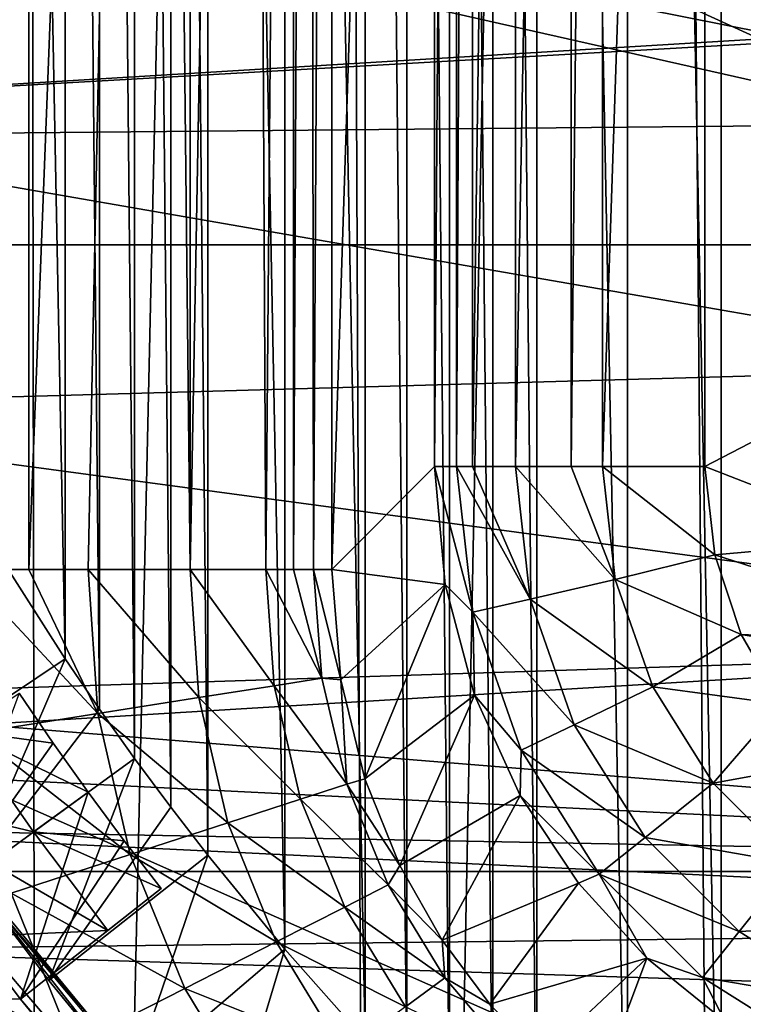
# Model space of a CAD drawing. Header units: metres. Extents: x -104 to 104, y -111 to 38.
# Tile 604 of 656: x -7.74 to -5.6, y -6.11 to -3.19. Entities that reach past the tile are written whole.
import ezdxf

# ---------------------------------------------------------------- set-up
doc = ezdxf.new("R2010")
doc.units = ezdxf.units.M
doc.layers.add('solid_509367_AD153', color=7, linetype='CONTINUOUS')

msp = doc.modelspace()

# ---------------------------------------------------------------- linework, layer by layer
at = {"layer": 'solid_509367_AD153'}
for points in [[(-88.5, -7.5, -19), (-88.5, 19.5, -19), (88.5, 19.5, -19)], [(-36.57795, -7.5, -19), (-88.5, -7.5, -19), (88.5, 19.5, -19)], [(-34.248123, -7.626659, -19), (-36.57795, -7.5, -19), (88.5, 19.5, -19)], [(-31.945723, -8.004942, -19), (-34.248123, -7.626659, -19), (88.5, 19.5, -19)], [(31.945723, -8.004942, -19), (-31.945723, -8.004942, -19), (88.5, 19.5, -19)], [(-5.00351, 19.395918, 77.684357), (-5.929119, 19.13385, 77.678032), (-5.603491, -19.231541, 77.680374)], [(-5.00351, 19.395918, 77.684357), (-5.603491, -19.231541, 77.680374), (-4.826211, -19.571341, 77.68544)], [(-5.929119, 19.13385, 77.678032), (-6.84197, 18.827366, 77.670738), (-6.678551, -18.881796, 77.672119)], [(-5.929119, 19.13385, 77.678032), (-6.678551, -18.881796, 77.672119), (-5.603491, -19.231541, 77.680374)], [(-6.84197, 18.827366, 77.670738), (-7.738137, 18.477869, 77.662575), (-7.680495, -18.502373, 77.663132)], [(-6.84197, 18.827366, 77.670738), (-7.680495, -18.502373, 77.663132), (-6.678551, -18.881796, 77.672119)], [(-7.738137, 18.477869, 77.662575), (-8.617158, 18.085482, 77.653587), (-8.602119, -18.093523, 77.653748)], [(-7.738137, 18.477869, 77.662575), (-8.602119, -18.093523, 77.653748), (-7.680495, -18.502373, 77.663132)], [(-4.344064, -7.658508, -16.1), (-4.344064, 15.273149, -16.1), (-55.566704, 15.273149, -16.1)], [(-21.630114, -7.658508, -16.1), (-4.344064, -7.658508, -16.1), (-55.566704, 15.273149, -16.1)], [(-5.522537, 7.295484, 47), (-5.66471, 7.18565, 47), (-5.522537, -7.295484, 47)], [(-5.66471, 7.18565, 47), (-5.94245, 6.957715, 47), (-5.66471, -7.18565, 47)], [(-5.66471, 7.18565, 47), (-5.66471, -7.18565, 47), (-5.522537, -7.295484, 47)], [(-5.94245, 6.957715, 47), (-6.211027, 6.719051, 47), (-5.94245, -6.957715, 47)], [(-5.94245, 6.957715, 47), (-5.94245, -6.957715, 47), (-5.66471, -7.18565, 47)], [(-6.211027, 6.719051, 47), (-6.341749, 6.59581, 47), (-6.211027, -6.719051, 47)], [(-6.211027, 6.719051, 47), (-6.211027, -6.719051, 47), (-5.94245, -6.957715, 47)], [(-6.341749, 6.59581, 47), (-6.470027, 6.470027, 47), (-6.341749, -6.59581, 47)], [(-6.341749, 6.59581, 47), (-6.341749, -6.59581, 47), (-6.211027, -6.719051, 47)], [(-6.470027, 6.470027, 47), (-6.59581, 6.341749, 47), (-6.470027, -6.470027, 47)], [(-6.470027, 6.470027, 47), (-6.470027, -6.470027, 47), (-6.341749, -6.59581, 47)], [(-6.59581, 6.341749, 47), (-6.719051, 6.211027, 47), (-6.59581, -6.341749, 47)], [(-6.59581, 6.341749, 47), (-6.59581, -6.341749, 47), (-6.470027, -6.470027, 47)], [(-6.719051, 6.211027, 47), (-6.957715, 5.94245, 47), (-6.719051, -6.211027, 47)], [(-6.719051, 6.211027, 47), (-6.719051, -6.211027, 47), (-6.59581, -6.341749, 47)], [(-6.957715, 5.94245, 47), (-7.18565, 5.66471, 47), (-6.957715, -5.94245, 47)], [(-6.957715, 5.94245, 47), (-6.957715, -5.94245, 47), (-6.719051, -6.211027, 47)], [(-7.18565, 5.66471, 47), (-7.295484, 5.522537, 47), (-7.18565, -5.66471, 47)], [(-7.18565, 5.66471, 47), (-7.18565, -5.66471, 47), (-6.957715, -5.94245, 47)], [(-7.295484, 5.522537, 47), (-7.402505, 5.378235, 47), (-7.295484, -5.522537, 47)], [(-7.295484, 5.522537, 47), (-7.295484, -5.522537, 47), (-7.18565, -5.66471, 47)], [(-3.213895, -4.064669, 8.533131), (-5.66746, 5.187586, 8.59738), (-5.205227, 5.539938, 8.585276)], [(-7.402505, 5.378235, 47), (-7.506673, 5.23186, 47), (-7.402505, -5.378235, 47)], [(-7.402505, 5.378235, 47), (-7.402505, -5.378235, 47), (-7.295484, -5.522537, 47)], [(-7.506673, 5.23186, 47), (-7.607947, 5.083467, 47), (-7.506673, -5.23186, 47)], [(-7.506673, 5.23186, 47), (-7.506673, -5.23186, 47), (-7.402505, -5.378235, 47)], [(-3.213895, -4.064669, 8.533131), (-6.164887, 4.881043, 8.610405), (-5.66746, 5.187586, 8.59738)], [(-7.607947, 5.083467, 47), (-7.801657, 4.780862, 47), (-7.607947, -5.083467, 47)], [(-7.607947, 5.083467, 47), (-7.607947, -5.083467, 47), (-7.506673, -5.23186, 47)], [(-3.213895, -4.064669, 8.533131), (-3.547537, -3.186965, 8.541867), (-6.164887, 4.881043, 8.610405)], [(-7.909254, -4.818901, 74.014336), (-8.169735, 4.819205, 74.206543), (-7.716656, 4.819205, 73.840973)], [(-7.715411, -4.818901, 73.839752), (-7.909254, -4.818901, 74.014336), (-7.716656, 4.819205, 73.840973)], [(-7.715411, -4.818901, 73.839752), (-7.716656, 4.819205, 73.840973), (-7.342716, 4.819205, 73.394783)], [(-7.539818, -4.818901, 73.651733), (-7.715411, -4.818901, 73.839752), (-7.342716, 4.819205, 73.394783)], [(-7.238216, -4.818901, 73.23101), (-7.539818, -4.818901, 73.651733), (-7.342716, 4.819205, 73.394783)], [(-7.238216, -4.818901, 73.23101), (-7.342716, 4.819205, 73.394783), (-7.237692, 4.819205, 73.230125)], [(-7.238216, -4.818901, 73.23101), (-7.237692, 4.819205, 73.230125), (-7.061994, 4.819205, 72.884766)], [(-7.01343, -4.818901, 72.764709), (-7.238216, -4.818901, 73.23101), (-7.061994, 4.819205, 72.884766)], [(-7.01343, -4.818901, 72.764709), (-7.061994, 4.819205, 72.884766), (-6.931961, 4.819205, 72.518517)], [(-6.931961, -4.818901, 72.518517), (-7.01343, -4.818901, 72.764709), (-6.931961, 4.819205, 72.518517)], [(-6.931961, -4.818901, 72.518517), (-6.931961, 4.819205, 72.518517), (-6.885063, 4.819205, 72.330132)], [(-6.872151, -4.818901, 72.266708), (-6.931961, -4.818901, 72.518517), (-6.885063, 4.819205, 72.330132)], [(-6.872151, -4.818901, 72.266708), (-6.885063, 4.819205, 72.330132), (-6.818596, 4.819205, 71.752357)], [(-6.872151, -4.818901, 72.266708), (-6.818596, 4.819205, 71.752357), (-6.818596, -4.818901, 71.752357)], [(-6.818596, -4.818901, 71.752357), (-6.818596, 4.819205, 71.752357), (-6.513721, 4.514329, 54.286037)], [(-7.801657, 4.780862, 47), (-7.801657, -4.780862, 47), (-7.607947, -5.083467, 47)], [(-6.818596, -4.818901, 71.752357), (-6.513721, 4.514329, 54.286037), (-6.513721, -4.514025, 54.286037)], [(-6.44912, 4.514329, 53.984776), (-6.513721, -4.514025, 54.286037), (-6.513721, 4.514329, 54.286037)], [(-6.44912, -4.514025, 53.984776), (-6.513721, -4.514025, 54.286037), (-6.44912, 4.514329, 53.984776)], [(-6.44912, -4.514025, 53.984776), (-6.44912, 4.514329, 53.984776), (-6.401958, 4.514329, 53.89196)], [(-6.44912, -4.514025, 53.984776), (-6.401958, 4.514329, 53.89196), (-6.401961, -4.514025, 53.891968)], [(-6.401961, -4.514025, 53.891968), (-6.401958, 4.514329, 53.89196), (-6.274791, 4.514329, 53.729618)], [(-6.401961, -4.514025, 53.891968), (-6.274791, 4.514329, 53.729618), (-6.274791, -4.514025, 53.729618)], [(-6.274791, -4.514025, 53.729618), (-6.274791, 4.514329, 53.729618), (-6.109799, 4.514329, 53.604862)], [(-6.274791, -4.514025, 53.729618), (-6.109799, 4.514329, 53.604862), (-6.109805, -4.514025, 53.604866)], [(-6.109805, -4.514025, 53.604866), (-6.109799, 4.514329, 53.604862), (-6.016761, 4.514329, 53.559566)], [(-6.109805, -4.514025, 53.604866), (-6.016761, 4.514329, 53.559566), (-6.016761, -4.514025, 53.559566)], [(-6.016761, -4.514025, 53.559566), (-5.713842, 4.514329, 53.5), (-5.713842, -4.514025, 53.5)], [(-6.016761, -4.514025, 53.559566), (-6.016761, 4.514329, 53.559566), (-5.713842, 4.514329, 53.5)], [(-5.319174, -4.308764, 53.5), (-5.713842, -4.514025, 53.5), (-5.713842, 4.514329, 53.5)], [(-5.290986, -3.860132, 53.5), (-5.319174, -4.308764, 53.5), (-5.713842, 4.514329, 53.5)], [(-5.081343, -3.463945, 53.5), (-5.290986, -3.860132, 53.5), (-5.713842, 4.514329, 53.5)], [(-5.081343, 4.33, 53.5), (-5.081343, -3.463945, 53.5), (-5.713842, 4.514329, 53.5)], [(-5, 3.5, 28.700001), (-5, -3.5, 28.700001), (-12.520934, 1.802411, 28.700001)], [(-5, -3.5, 28.700001), (-12.65, 0, 28.700001), (-12.520934, 1.802411, 28.700001)], [(-5, -3.5, 28.700001), (-12.52093, -1.802438, 28.700001), (-12.65, 0, 28.700001)], [(-5, -3.5, 28.700001), (-12.136724, -3.56684, 28.700001), (-12.52093, -1.802438, 28.700001)], [(-15.982141, -1.944209, 21.049999), (-15.631022, -3.857101, 21.049999), (15.982138, -1.944239, 21.049999)], [(-15.631022, -3.857101, 21.049999), (15.63101, -3.857155, 21.049999), (15.982138, -1.944239, 21.049999)], [(-8.987225, -2.544101, 15.05), (-5.965303, -2.171207, 15.05), (-5.417044, -3.252802, 15.05)], [(-5.639638, -2.869354, 14.550008), (-5.417044, -3.252802, 15.05), (-5.965303, -2.171207, 15.05)], [(-5.317196, -2.511679, 14.091293), (-5.413838, -3.25807, 14.682614), (-5.639638, -2.869354, 14.550008)], [(-9.06, -3.46, 15.05), (-8.987225, -2.544101, 15.05), (-5.417044, -3.252802, 15.05)], [(-5.639638, -2.869354, 14.550008), (-5.413838, -3.25807, 14.682614), (-5.417044, -3.252802, 15.05)], [(-9.06, -3.46, 15.05), (-5.417044, -3.252802, 15.05), (-4.685295, -4.219987, 15.05)], [(-8.992575, -4.341708, 15.05), (-9.06, -3.46, 15.05), (-4.685295, -4.219987, 15.05)], [(-5, -3.5, 28.700001), (-4.5, -6.947333, 28.700001), (-12.136724, -3.56684, 28.700001)], [(-4.5, -6.947333, 28.700001), (-11.505637, -5.257634, 28.700001), (-12.136724, -3.56684, 28.700001)], [(-15.631022, -3.857101, 21.049999), (-15.052203, -5.712808, 21.049999), (15.63101, -3.857155, 21.049999)], [(-15.052203, -5.712808, 21.049999), (15.052176, -5.712878, 21.049999), (15.63101, -3.857155, 21.049999)], [(-8.992575, -4.341708, 15.05), (-4.685295, -4.219987, 15.05), (-3.79355, -5.04171, 15.05)], [(-5.319174, -4.308764, 53.5), (-5.160457, -4.728874, 53.5), (-5.713842, -4.514025, 53.5)], [(-8.791926, -5.202926, 15.05), (-8.992575, -4.341708, 15.05), (-3.79355, -5.04171, 15.05)], [(-6.482952, -4.863254, 54.283813), (-6.818596, -4.818901, 71.752357), (-6.513721, -4.514025, 54.286037)], [(-6.40053, -4.944765, 53.984776), (-6.482952, -4.863254, 54.283813), (-6.513721, -4.514025, 54.286037)], [(-6.40053, -4.944765, 53.984776), (-6.513721, -4.514025, 54.286037), (-6.44912, -4.514025, 53.984776)], [(-6.44912, -4.514025, 53.984776), (-6.401961, -4.514025, 53.891968), (-6.230577, -4.905965, 53.729618)], [(-6.40053, -4.944765, 53.984776), (-6.44912, -4.514025, 53.984776), (-6.230577, -4.905965, 53.729618)], [(-6.401961, -4.514025, 53.891968), (-6.274791, -4.514025, 53.729618), (-6.230577, -4.905965, 53.729618)], [(-6.274791, -4.514025, 53.729618), (-6.109805, -4.514025, 53.604866), (-5.979025, -4.848536, 53.559566)], [(-6.230577, -4.905965, 53.729618), (-6.274791, -4.514025, 53.729618), (-5.979025, -4.848536, 53.559566)], [(-6.109805, -4.514025, 53.604866), (-6.016761, -4.514025, 53.559566), (-5.979025, -4.848536, 53.559566)], [(-6.016761, -4.514025, 53.559566), (-5.713842, -4.514025, 53.5), (-5.684405, -4.774937, 53.5)], [(-5.979025, -4.848536, 53.559566), (-6.016761, -4.514025, 53.559566), (-5.684405, -4.774937, 53.5)], [(-5.160457, -4.728874, 53.5), (-5.684405, -4.774937, 53.5), (-5.713842, -4.514025, 53.5)], [(-5.160457, -4.728874, 53.5), (-4.843873, -5.045458, 53.5), (-5.684405, -4.774937, 53.5)], [(-8.106829, -5.41681, 46.400002), (-7.607947, -5.083467, 47), (-7.801657, -4.780862, 47)], [(-5.979025, -4.848536, 53.559566), (-5.684405, -4.774937, 53.5), (-5.605741, -5.011329, 53.5)], [(-4.843873, -5.045458, 53.5), (-5.605741, -5.011329, 53.5), (-5.684405, -4.774937, 53.5)], [(-7.511164, -5.245276, 73.657417), (-7.909254, -4.818901, 74.014336), (-7.715411, -4.818901, 73.839752)], [(-7.876952, -5.303181, 74.019081), (-7.909254, -4.818901, 74.014336), (-7.511164, -5.245276, 73.657417)], [(-7.511164, -5.245276, 73.657417), (-7.715411, -4.818901, 73.839752), (-7.539818, -4.818901, 73.651733)], [(-7.212231, -5.197955, 73.237465), (-7.539818, -4.818901, 73.651733), (-7.238216, -4.818901, 73.23101)], [(-7.511164, -5.245276, 73.657417), (-7.539818, -4.818901, 73.651733), (-7.212231, -5.197955, 73.237465)], [(-6.989055, -5.162625, 72.771736), (-7.238216, -4.818901, 73.23101), (-7.01343, -4.818901, 72.764709)], [(-7.212231, -5.197955, 73.237465), (-7.238216, -4.818901, 73.23101), (-6.989055, -5.162625, 72.771736)], [(-6.848279, -5.14034, 72.274101), (-7.01343, -4.818901, 72.764709), (-6.931961, -4.818901, 72.518517)], [(-6.989055, -5.162625, 72.771736), (-7.01343, -4.818901, 72.764709), (-6.848279, -5.14034, 72.274101)], [(-6.848279, -5.14034, 72.274101), (-6.931961, -4.818901, 72.518517), (-6.872151, -4.818901, 72.266708)], [(-6.791937, -5.145335, 71.760139), (-6.872151, -4.818901, 72.266708), (-6.818596, -4.818901, 71.752357)], [(-6.848279, -5.14034, 72.274101), (-6.872151, -4.818901, 72.266708), (-6.791937, -5.145335, 71.760139)], [(-6.791937, -5.145335, 71.760139), (-6.818596, -4.818901, 71.752357), (-6.482952, -4.863254, 54.283813)], [(-6.720631, -5.438163, 71.765999), (-6.791937, -5.145335, 71.760139), (-6.482952, -4.863254, 54.283813)], [(-6.720631, -5.438163, 71.765999), (-6.482952, -4.863254, 54.283813), (-6.395796, -5.190387, 54.282139)], [(-6.40053, -4.944765, 53.984776), (-6.395796, -5.190387, 54.282139), (-6.482952, -4.863254, 54.283813)], [(-6.230577, -4.905965, 53.729618), (-5.979025, -4.848536, 53.559566), (-5.867798, -5.166377, 53.559566)], [(-5.867798, -5.166377, 53.559566), (-5.979025, -4.848536, 53.559566), (-5.605741, -5.011329, 53.5)], [(-6.40053, -4.944765, 53.984776), (-6.230577, -4.905965, 53.729618), (-6.100251, -5.27838, 53.729618)], [(-6.100251, -5.27838, 53.729618), (-6.230577, -4.905965, 53.729618), (-5.867798, -5.166377, 53.559566)], [(-6.2573, -5.354051, 53.984776), (-6.395796, -5.190387, 54.282139), (-6.40053, -4.944765, 53.984776)], [(-6.2573, -5.354051, 53.984776), (-6.40053, -4.944765, 53.984776), (-6.100251, -5.27838, 53.729618)], [(-5.867798, -5.166377, 53.559566), (-5.605741, -5.011329, 53.5), (-5.486678, -5.217254, 53.5)], [(-4.423765, -5.204175, 53.5), (-5.486678, -5.217254, 53.5), (-5.605741, -5.011329, 53.5)], [(-4.843873, -5.045458, 53.5), (-4.423765, -5.204175, 53.5), (-5.605741, -5.011329, 53.5)], [(-8.791926, -5.202926, 15.05), (-3.79355, -5.04171, 15.05), (-2.770548, -5.691703, 15.05)], [(-8.106829, -5.41681, 39), (-7.607947, -5.083467, 47), (-8.106829, -5.41681, 46.400002)], [(-8.106829, -5.41681, 39), (-7.607947, -5.083467, 39), (-7.607947, -5.083467, 47)], [(-7.887916, -5.730906, 39), (-7.607947, -5.083467, 39), (-8.106829, -5.41681, 39)], [(-7.887916, -5.730906, 39), (-7.506673, -5.23186, 39), (-7.607947, -5.083467, 39)], [(-7.506673, -5.23186, 39), (-7.506673, -5.23186, 47), (-7.607947, -5.083467, 47)], [(-7.506673, -5.23186, 39), (-7.607947, -5.083467, 47), (-7.607947, -5.083467, 39)], [(-6.989055, -5.162625, 72.771736), (-6.848279, -5.14034, 72.274101), (-6.774133, -5.45435, 72.280067)], [(-6.774133, -5.45435, 72.280067), (-6.848279, -5.14034, 72.274101), (-6.791937, -5.145335, 71.760139)], [(-6.774133, -5.45435, 72.280067), (-6.791937, -5.145335, 71.760139), (-6.720631, -5.438163, 71.765999)], [(-7.643816, -5.332399, 46.599998), (-7.744775, -5.184675, 46.599998), (-7.968817, -5.789685, 46.599998)], [(-7.744775, -5.184675, 45.099998), (-7.643816, -5.332399, 45.099998), (-7.910972, -5.295934, 44.900002)], [(-7.643816, -5.332399, 46.599998), (-7.643816, -5.332399, 45.099998), (-7.744775, -5.184675, 45.099998)], [(-7.643816, -5.332399, 46.599998), (-7.744775, -5.184675, 45.099998), (-7.744775, -5.184675, 46.599998)], [(-7.212231, -5.197955, 73.237465), (-6.989055, -5.162625, 72.771736), (-6.910646, -5.498698, 72.77742)], [(-6.910646, -5.498698, 72.77742), (-6.989055, -5.162625, 72.771736), (-6.774133, -5.45435, 72.280067)], [(-6.100251, -5.27838, 53.729618), (-5.867798, -5.166377, 53.559566), (-5.688725, -5.451217, 53.559566)], [(-5.688725, -5.451217, 53.559566), (-5.867798, -5.166377, 53.559566), (-5.486678, -5.217254, 53.5)], [(-8.724204, -5.39489, 15.05), (-8.791926, -5.202926, 15.05), (-2.770548, -5.691703, 15.05)], [(-7.511164, -5.245276, 73.657417), (-7.212231, -5.197955, 73.237465), (-7.126444, -5.568802, 73.242699)], [(-7.126444, -5.568802, 73.242699), (-7.212231, -5.197955, 73.237465), (-6.910646, -5.498698, 72.77742)], [(-6.617092, -5.694728, 71.769997), (-6.720631, -5.438163, 71.765999), (-6.395796, -5.190387, 54.282139)], [(-6.617092, -5.694728, 71.769997), (-6.395796, -5.190387, 54.282139), (-6.260596, -5.487653, 54.281002)], [(-6.2573, -5.354051, 53.984776), (-6.260596, -5.487653, 54.281002), (-6.395796, -5.190387, 54.282139)], [(-5.688725, -5.451217, 53.559566), (-5.486678, -5.217254, 53.5), (-5.336974, -5.387175, 53.5)], [(-7.887916, -5.730906, 39), (-7.402505, -5.378235, 39), (-7.506673, -5.23186, 39)], [(-7.876952, -5.303181, 74.019081), (-7.511164, -5.245276, 73.657417), (-7.415102, -5.662576, 73.662041)], [(-7.415102, -5.662576, 73.662041), (-7.511164, -5.245276, 73.657417), (-7.126444, -5.568802, 73.242699)], [(-7.402505, -5.378235, 39), (-7.402505, -5.378235, 47), (-7.506673, -5.23186, 47)], [(-7.506673, -5.23186, 39), (-7.402505, -5.378235, 39), (-7.506673, -5.23186, 47)], [(-4.5, -6.947333, 28.700001), (-10.640754, -6.840813, 28.700001), (-11.505637, -5.257634, 28.700001)], [(-7.910972, -5.295934, 44.900002), (-7.701841, -5.595716, 44.900002), (-8.185197, -5.479512, 44.900002)], [(-7.540039, -5.478158, 45.099998), (-7.701841, -5.595716, 44.900002), (-7.910972, -5.295934, 44.900002)], [(-7.643816, -5.332399, 45.099998), (-7.540039, -5.478158, 45.099998), (-7.910972, -5.295934, 44.900002)], [(-7.768023, -5.777227, 74.022964), (-7.876952, -5.303181, 74.019081), (-7.415102, -5.662576, 73.662041)], [(-6.2573, -5.354051, 53.984776), (-6.100251, -5.27838, 53.729618), (-5.890427, -5.612133, 53.729618)], [(-5.890427, -5.612133, 53.729618), (-6.100251, -5.27838, 53.729618), (-5.688725, -5.451217, 53.559566)], [(-7.643816, -5.332399, 46.599998), (-7.968817, -5.789685, 46.599998), (-7.540039, -5.478158, 46.599998)], [(-7.540039, -5.478158, 46.599998), (-7.540039, -5.478158, 45.099998), (-7.643816, -5.332399, 45.099998)], [(-7.643816, -5.332399, 46.599998), (-7.540039, -5.478158, 46.599998), (-7.643816, -5.332399, 45.099998)], [(-6.0267, -5.72085, 53.984776), (-6.260596, -5.487653, 54.281002), (-6.2573, -5.354051, 53.984776)], [(-6.0267, -5.72085, 53.984776), (-6.2573, -5.354051, 53.984776), (-5.890427, -5.612133, 53.729618)], [(-7.887916, -5.730906, 39), (-7.65684, -6.036166, 39), (-7.402505, -5.378235, 39)], [(-7.65684, -6.036166, 39), (-7.295484, -5.522537, 39), (-7.402505, -5.378235, 39)], [(-7.295484, -5.522537, 39), (-7.295484, -5.522537, 47), (-7.402505, -5.378235, 47)], [(-7.402505, -5.378235, 39), (-7.295484, -5.522537, 39), (-7.402505, -5.378235, 47)], [(-5.450788, -5.689073, 53.559566), (-5.688725, -5.451217, 53.559566), (-5.336974, -5.387175, 53.5)], [(-8.64362, -5.58182, 15.05), (-8.724204, -5.39489, 15.05), (-2.770548, -5.691703, 15.05)], [(-6.774133, -5.45435, 72.280067), (-6.720631, -5.438163, 71.765999), (-6.617092, -5.694728, 71.769997)], [(-5.890427, -5.612133, 53.729618), (-5.688725, -5.451217, 53.559566), (-5.450788, -5.689073, 53.559566)], [(-10.1, -6.004374, 44.900002), (-8.185197, -5.479512, 44.900002), (-7.481358, -5.887248, 44.900002)], [(-7.701841, -5.595716, 44.900002), (-7.481358, -5.887248, 44.900002), (-8.185197, -5.479512, 44.900002)], [(-7.540039, -5.478158, 46.599998), (-7.968817, -5.789685, 46.599998), (-7.74069, -6.091323, 46.599998)], [(-7.540039, -5.478158, 46.599998), (-7.74069, -6.091323, 46.599998), (-7.433482, -5.621899, 46.599998)], [(-7.540039, -5.478158, 45.099998), (-7.433482, -5.621899, 45.099998), (-7.701841, -5.595716, 44.900002)], [(-7.433482, -5.621899, 46.599998), (-7.433482, -5.621899, 45.099998), (-7.540039, -5.478158, 45.099998)], [(-7.540039, -5.478158, 46.599998), (-7.433482, -5.621899, 46.599998), (-7.540039, -5.478158, 45.099998)], [(-6.910646, -5.498698, 72.77742), (-6.774133, -5.45435, 72.280067), (-6.651474, -5.752768, 72.284424)], [(-6.651474, -5.752768, 72.284424), (-6.774133, -5.45435, 72.280067), (-6.617092, -5.694728, 71.769997)], [(-7.126444, -5.568802, 73.242699), (-6.910646, -5.498698, 72.77742), (-6.780025, -5.818259, 72.78157)], [(-6.780025, -5.818259, 72.78157), (-6.910646, -5.498698, 72.77742), (-6.651474, -5.752768, 72.284424)], [(-6.491008, -5.916609, 71.772476), (-6.617092, -5.694728, 71.769997), (-6.260596, -5.487653, 54.281002)], [(-6.491008, -5.916609, 71.772476), (-6.260596, -5.487653, 54.281002), (-6.088204, -5.747066, 54.280411)], [(-6.0267, -5.72085, 53.984776), (-6.088204, -5.747066, 54.280411), (-6.260596, -5.487653, 54.281002)], [(-7.65684, -6.036166, 39), (-7.18565, -5.66471, 39), (-7.295484, -5.522537, 39)], [(-7.18565, -5.66471, 39), (-7.18565, -5.66471, 47), (-7.295484, -5.522537, 47)], [(-7.295484, -5.522537, 39), (-7.18565, -5.66471, 39), (-7.295484, -5.522537, 47)], [(-7.415102, -5.662576, 73.662041), (-7.126444, -5.568802, 73.242699), (-6.982814, -5.92157, 73.246506)], [(-6.982814, -5.92157, 73.246506), (-7.126444, -5.568802, 73.242699), (-6.780025, -5.818259, 72.78157)], [(-8.64362, -5.58182, 15.05), (-2.770548, -5.691703, 15.05), (-2.572962, -5.875876, 15.05)], [(-8.465418, -5.944704, 15.05), (-8.64362, -5.58182, 15.05), (-2.572962, -5.875876, 15.05)], [(-7.324186, -5.763566, 45.099998), (-7.481358, -5.887248, 44.900002), (-7.701841, -5.595716, 44.900002)], [(-7.433482, -5.621899, 45.099998), (-7.324186, -5.763566, 45.099998), (-7.701841, -5.595716, 44.900002)], [(-10.103702, -5.997898, 44.900002), (-7.030752, -6.755066, 44.900002), (-7.978003, -5.604807, 44.900002)], [(-7.978003, -5.604807, 44.900002), (-7.030752, -6.755066, 44.900002), (-7.885927, -5.733893, 35.650002)], [(-7.433482, -5.621899, 46.599998), (-7.74069, -6.091323, 46.599998), (-7.324186, -5.763566, 46.599998)], [(-7.433482, -5.621899, 45.099998), (-7.324186, -5.763566, 46.599998), (-7.324186, -5.763566, 45.099998)], [(-7.433482, -5.621899, 46.599998), (-7.324186, -5.763566, 46.599998), (-7.433482, -5.621899, 45.099998)], [(-6.0267, -5.72085, 53.984776), (-5.890427, -5.612133, 53.729618), (-5.61163, -5.890835, 53.729618)], [(-5.61163, -5.890835, 53.729618), (-5.890427, -5.612133, 53.729618), (-5.450788, -5.689073, 53.559566)], [(-7.768023, -5.777227, 74.022964), (-7.415102, -5.662576, 73.662041), (-7.253802, -6.059626, 73.665398)], [(-7.65684, -6.036166, 46.400002), (-7.18565, -5.66471, 47), (-7.18565, -5.66471, 39)], [(-7.413958, -6.332119, 46.400002), (-7.18565, -5.66471, 47), (-7.65684, -6.036166, 46.400002)], [(-7.65684, -6.036166, 39), (-7.65684, -6.036166, 46.400002), (-7.18565, -5.66471, 39)], [(-7.253802, -6.059626, 73.665398), (-7.415102, -5.662576, 73.662041), (-6.982814, -5.92157, 73.246506)], [(-7.413958, -6.332119, 46.400002), (-6.957715, -5.94245, 47), (-7.18565, -5.66471, 47)], [(-15.052203, -5.712808, 21.049999), (-14.254401, -7.48449, 21.049999), (15.052176, -5.712878, 21.049999)], [(-14.254401, -7.48449, 21.049999), (14.254359, -7.484569, 21.049999), (15.052176, -5.712878, 21.049999)], [(-6.651474, -5.752768, 72.284424), (-6.617092, -5.694728, 71.769997), (-6.491008, -5.916609, 71.772476)], [(-5.61163, -5.890835, 53.729618), (-5.450788, -5.689073, 53.559566), (-5.16594, -5.868013, 53.559566)], [(-7.885927, -5.733893, 35.650002), (-6.892492, -6.895763, 35.650002), (-13.141463, -6.127965, 35.650002)], [(-7.413128, -6.332841, 35.650002), (-7.890806, -5.726568, 35.650002), (-10.570021, -6.387257, 35.650002)], [(-7.887916, -5.730906, 39), (-7.890806, -5.726568, 35.650002), (-7.413128, -6.332841, 35.650002)], [(-7.887916, -5.730906, 39), (-7.413128, -6.332841, 35.650002), (-7.65684, -6.036166, 39)], [(-7.030752, -6.755066, 44.900002), (-6.892492, -6.895763, 35.650002), (-7.885927, -5.733893, 35.650002)], [(-6.0267, -5.72085, 53.984776), (-5.885506, -5.969174, 54.280266), (-6.088204, -5.747066, 54.280411)], [(-5.720297, -6.027148, 53.984776), (-5.885506, -5.969174, 54.280266), (-6.0267, -5.72085, 53.984776)], [(-5.720297, -6.027148, 53.984776), (-6.0267, -5.72085, 53.984776), (-5.61163, -5.890835, 53.729618)], [(-7.324186, -5.763566, 46.599998), (-7.74069, -6.091323, 46.599998), (-7.74069, -6.091323, 44.900002)], [(-7.324186, -5.763566, 45.099998), (-7.74069, -6.091323, 44.900002), (-7.481358, -5.887248, 44.900002)], [(-7.324186, -5.763566, 46.599998), (-7.74069, -6.091323, 44.900002), (-7.324186, -5.763566, 45.099998)], [(-6.780025, -5.818259, 72.78157), (-6.651474, -5.752768, 72.284424), (-6.483296, -6.02824, 72.287079)], [(-6.483296, -6.02824, 72.287079), (-6.651474, -5.752768, 72.284424), (-6.491008, -5.916609, 71.772476)], [(-6.349886, -6.106215, 71.773766), (-6.491008, -5.916609, 71.772476), (-6.088204, -5.747066, 54.280411)], [(-6.349886, -6.106215, 71.773766), (-6.088204, -5.747066, 54.280411), (-5.885506, -5.969174, 54.280266)], [(-8.372642, -6.084357, 48.400002), (-6.965002, -6.965002, 47.900002), (-7.968817, -5.789685, 47.900002)], [(-8.174702, -5.909341, 74.314728), (-7.768023, -5.777227, 74.022964), (-7.58492, -6.228315, 74.025772)], [(-7.968817, -5.789685, 46.599998), (-7.968817, -5.789685, 47.900002), (-6.965002, -6.965002, 47.900002)], [(-7.74069, -6.091323, 46.599998), (-7.968817, -5.789685, 46.599998), (-6.965002, -6.965002, 47.900002)], [(-7.58492, -6.228315, 74.025772), (-7.768023, -5.777227, 74.022964), (-7.253802, -6.059626, 73.665398)], [(-6.982814, -5.92157, 73.246506), (-6.780025, -5.818259, 72.78157), (-6.600381, -6.113302, 72.784096)], [(-6.600381, -6.113302, 72.784096), (-6.780025, -5.818259, 72.78157), (-6.483296, -6.02824, 72.287079)], [(-10.1, -6.004374, 44.900002), (-7.481358, -5.887248, 44.900002), (-7.74069, -6.091323, 44.900002)], [(-8.465418, -5.944704, 15.05), (-2.572962, -5.875876, 15.05), (-2.5, -6.135946, 15.05)], [(-5.277868, -6.100503, 53.729618), (-5.61163, -5.890835, 53.729618), (-5.16594, -5.868013, 53.559566)], [(-7.96631, -6.422615, 74.316902), (-8.174702, -5.909341, 74.314728), (-7.58492, -6.228315, 74.025772)], [(-6.483296, -6.02824, 72.287079), (-6.491008, -5.916609, 71.772476), (-6.349886, -6.106215, 71.773766)], [(-5.720297, -6.027148, 53.984776), (-5.61163, -5.890835, 53.729618), (-5.277868, -6.100503, 53.729618)], [(-8.208469, -6.256822, 15.05), (-8.465418, -5.944704, 15.05), (-2.5, -6.135946, 15.05)], [(-7.413958, -6.332119, 46.400002), (-7.159645, -6.618307, 46.400002), (-6.957715, -5.94245, 47)], [(-7.253802, -6.059626, 73.665398), (-6.982814, -5.92157, 73.246506), (-6.784848, -6.247316, 73.248825)], [(-7.159645, -6.618307, 46.400002), (-6.719051, -6.211027, 47), (-6.957715, -5.94245, 47)], [(-6.784848, -6.247316, 73.248825), (-6.982814, -5.92157, 73.246506), (-6.600381, -6.113302, 72.784096)], [(-6.199954, -6.265905, 71.774025), (-6.349886, -6.106215, 71.773766), (-5.885506, -5.969174, 54.280266)], [(-6.045871, -6.398644, 71.773445), (-6.199954, -6.265905, 71.774025), (-5.885506, -5.969174, 54.280266)], [(-6.045871, -6.398644, 71.773445), (-5.885506, -5.969174, 54.280266), (-5.652902, -6.157618, 54.280575)], [(-5.720297, -6.027148, 53.984776), (-5.652902, -6.157618, 54.280575), (-5.885506, -5.969174, 54.280266)], [(-10.103702, -5.997898, 44.900002), (-9.213566, -7.291744, 44.900002), (-7.030752, -6.755066, 44.900002)], [(-10.1, -6.004374, 44.900002), (-7.74069, -6.091323, 44.900002), (-7.489999, -6.397063, 44.900002)], [(-10.1, -6.004374, 44.900002), (-7.489999, -6.397063, 44.900002), (-7.227239, -6.692497, 44.900002)], [(-9.563915, -6.825977, 44.900002), (-10.1, -6.004374, 44.900002), (-7.227239, -6.692497, 44.900002)], [(-6.600381, -6.113302, 72.784096), (-6.483296, -6.02824, 72.287079), (-6.273804, -6.273803, 72.287971)], [(-6.273804, -6.273803, 72.287971), (-6.483296, -6.02824, 72.287079), (-6.349886, -6.106215, 71.773766)], [(-5.353488, -6.257577, 53.984776), (-5.652902, -6.157618, 54.280575), (-5.720297, -6.027148, 53.984776)], [(-5.353488, -6.257577, 53.984776), (-5.720297, -6.027148, 53.984776), (-5.277868, -6.100503, 53.729618)], [(-7.65684, -6.036166, 39), (-7.413128, -6.332841, 35.650002), (-7.65684, -6.036166, 46.400002)], [(-7.413958, -6.332119, 46.400002), (-7.65684, -6.036166, 46.400002), (-7.413128, -6.332841, 35.650002)], [(-7.58492, -6.228315, 74.025772), (-7.253802, -6.059626, 73.665398), (-7.031204, -6.426292, 73.667442)], [(-7.031204, -6.426292, 73.667442), (-7.253802, -6.059626, 73.665398), (-6.784848, -6.247316, 73.248825)], [(-7.318458, -7.318506, 48.400002), (-8.372642, -6.084357, 48.400002), (-9.879629, -6.360354, 48.400002)], [(-7.318458, -7.318506, 48.400002), (-6.965002, -6.965002, 47.900002), (-8.372642, -6.084357, 48.400002)], [(-7.74069, -6.091323, 44.900002), (-7.74069, -6.091323, 46.599998), (-6.965002, -6.965002, 47.900002)], [(-7.227239, -6.692497, 46.599998), (-7.74069, -6.091323, 44.900002), (-6.965002, -6.965002, 47.900002)], [(-7.227239, -6.692497, 46.599998), (-7.489999, -6.397063, 44.900002), (-7.74069, -6.091323, 44.900002)], [(-6.273804, -6.273803, 72.287971), (-6.349886, -6.106215, 71.773766), (-6.199954, -6.265905, 71.774025)]]:
    msp.add_3dface(points, dxfattribs=at)

doc.saveas('drawing.dxf')
